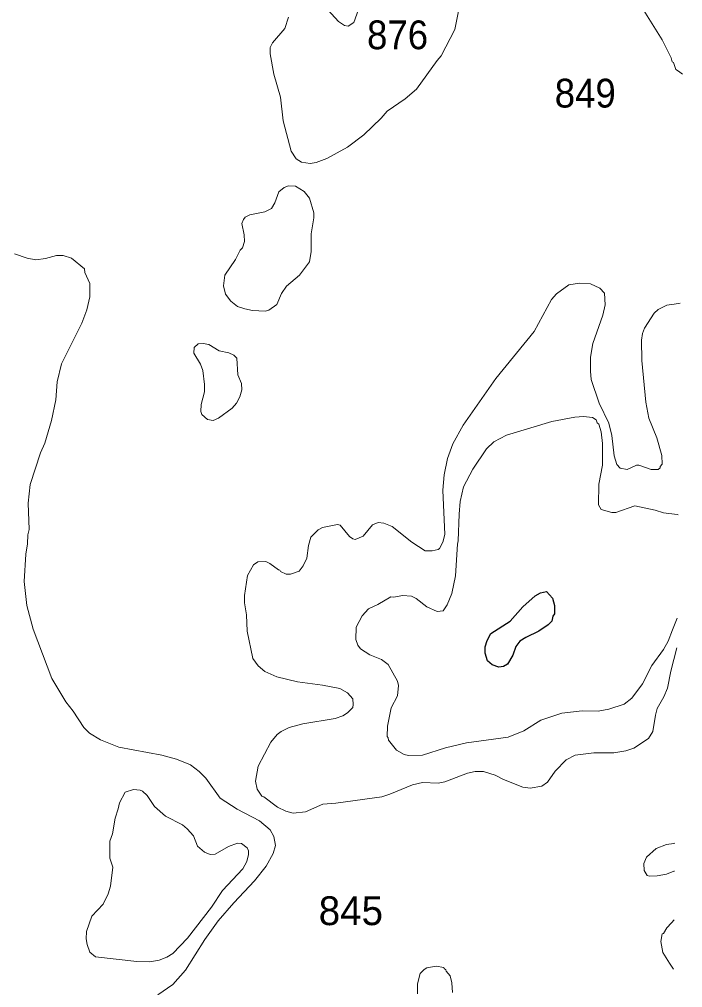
# Model space of a CAD drawing. Extents: x 598.3 to 623.2, y 6902.2 to 6930.1.
# Drawn here: x 621.299 to 623.14, y 6922.232 to 6924.922 of the extents above; entities that cross this region are included whole.
import ezdxf

# ---------------------------------------------------------------- set-up
doc = ezdxf.new("R2010")
doc.units = 0
doc.header["$LTSCALE"] = 0.032
doc.layers.add('1', color=7, linetype='Continuous', lineweight=25)
doc.layers.add('2', color=7, linetype='Continuous', lineweight=13)
doc.layers.add('21', color=7, linetype='Continuous')

msp = doc.modelspace()

# ---------------------------------------------------------------- linework, layer by layer
at = {"layer": '1'}
msp.add_lwpolyline([(622.6612, 6923.2495), (622.696, 6923.29), (622.7301, 6923.3204), (622.7452, 6923.3286), (622.762, 6923.3318), (622.7784, 6923.3137), (622.784, 6923.293), (622.7841, 6923.2698), (622.7799, 6923.2634), (622.7765, 6923.2499), (622.7662, 6923.2398), (622.7406, 6923.222), (622.7045, 6923.2047), (622.6876, 6923.194), (622.6773, 6923.1791), (622.6682, 6923.1552), (622.654, 6923.13), (622.6429, 6923.1241), (622.6298, 6923.1216), (622.6111, 6923.1286), (622.5981, 6923.1398), (622.5921, 6923.1606), (622.5915, 6923.1786), (622.5969, 6923.1957), (622.6074, 6923.2151)], close=True, dxfattribs=at)
at = {"layer": '2'}
for points in [[(622.8221, 6925.5545), (622.8293, 6925.5275), (622.8543, 6925.3983), (622.8659, 6925.2761), (622.8744, 6925.251), (622.9062, 6925.2034), (622.9558, 6925.1482), (622.9685, 6925.1306), (622.9816, 6925.1012), (622.9928, 6925.0642), (622.9953, 6925.0402), (623.001, 6925.0154), (623.0227, 6924.9609), (623.0834, 6924.8652), (623.108, 6924.8144), (623.1111, 6924.8037), (623.1144, 6924.8014), (623.1209, 6924.7826), (623.1281, 6924.7777), (623.1399, 6924.7697)], [(622.0459, 6924.9275), (622.0356, 6924.8967), (622.0013, 6924.8569), (621.9948, 6924.8437), (621.9948, 6924.826), (622.0053, 6924.7695), (622.0232, 6924.7059), (622.0311, 6924.6394), (622.0527, 6924.5558), (622.067, 6924.5346), (622.0821, 6924.5247), (622.1055, 6924.5211), (622.1226, 6924.524), (622.1521, 6924.5354), (622.2091, 6924.567), (622.2551, 6924.6008), (622.303, 6924.6471), (622.3193, 6924.6666), (622.3692, 6924.7012), (622.401, 6924.7274), (622.4585, 6924.8074), (622.4699, 6924.8199), (622.5072, 6924.8939), (622.5193, 6924.9541)], [(622.2399, 6924.9487), (622.227, 6924.9129), (622.2112, 6924.9024), (622.2016, 6924.9045), (622.1845, 6924.9159), (622.1461, 6924.9581)], [(621.2847, 6924.2701), (621.3203, 6924.2581), (621.3439, 6924.2539), (621.3714, 6924.2569), (621.402, 6924.2653), (621.4197, 6924.266)], [(621.4197, 6924.266), (621.4435, 6924.2586), (621.4796, 6924.2289), (621.4804, 6924.2182), (621.4937, 6924.1883), (621.4945, 6924.1511), (621.4858, 6924.1144), (621.4722, 6924.0775), (621.4158, 6923.9644), (621.4039, 6923.915), (621.3999, 6923.8648), (621.3876, 6923.8077), (621.3693, 6923.744), (621.3576, 6923.717), (621.3285, 6923.6296), (621.3229, 6923.5774), (621.3261, 6923.5049), (621.3221, 6923.4892), (621.3212, 6923.4644), (621.3165, 6923.4361), (621.3115, 6923.3598), (621.3196, 6923.2933), (621.3368, 6923.2278), (621.3887, 6923.0901), (621.4275, 6923.026), (621.4483, 6923), (621.4776, 6922.9541), (621.4928, 6922.9387), (621.5234, 6922.9203), (621.5744, 6922.8997), (621.6945, 6922.8777), (621.7347, 6922.8665), (621.774, 6922.8509), (621.7978, 6922.8326), (621.8164, 6922.8139), (621.8564, 6922.758), (621.9033, 6922.7273), (621.965, 6922.6955), (621.9948, 6922.6704), (622.0046, 6922.6517), (622.0093, 6922.6263), (622.0034, 6922.6045), (621.9836, 6922.5695), (621.9517, 6922.5287), (621.8938, 6922.4675), (621.8505, 6922.4172), (621.8133, 6922.3651), (621.7594, 6922.2806), (621.7244, 6922.2407), (621.6831, 6922.2115)], [(623.1334, 6924.1336), (623.1168, 6924.1309), (623.0965, 6924.1276), (623.0722, 6924.1155), (623.061, 6924.1059), (623.0338, 6924.0637), (623.0285, 6924.0494), (623.0253, 6924.0302), (623.0269, 6923.9737), (623.0379, 6923.8579), (623.0464, 6923.8141), (623.0682, 6923.7591), (623.082, 6923.7105), (623.0827, 6923.686), (623.078, 6923.6799), (623.0778, 6923.676), (623.0723, 6923.6713), (623.0526, 6923.6711), (623.0184, 6923.6833), (623.0123, 6923.6832), (622.9858, 6923.6712), (622.9665, 6923.6749), (622.9568, 6923.6849), (622.9496, 6923.709), (622.9436, 6923.7653), (622.9355, 6923.7996), (622.9084, 6923.8554), (622.8861, 6923.921), (622.8837, 6923.9446), (622.8845, 6923.983), (622.8909, 6924.0216), (622.9185, 6924.0996), (622.9248, 6924.1284), (622.9232, 6924.1614), (622.9103, 6924.1745), (622.8842, 6924.1868), (622.854, 6924.1884), (622.8243, 6924.1843), (622.7902, 6924.1595), (622.7758, 6924.1436), (622.7279, 6924.0545), (622.6209, 6923.9241), (622.5303, 6923.7944), (622.5022, 6923.7429), (622.4871, 6923.7014), (622.4781, 6923.6563), (622.474, 6923.6136), (622.4796, 6923.491), (622.4746, 6923.4689), (622.4653, 6923.452), (622.461, 6923.4485), (622.4446, 6923.4453), (622.4247, 6923.4456), (622.3882, 6923.4694), (622.3331, 6923.5132), (622.3103, 6923.522), (622.2943, 6923.5237), (622.2788, 6923.517), (622.2527, 6923.4856), (622.2307, 6923.4768), (622.2242, 6923.4783), (622.2155, 6923.485), (622.189, 6923.5163), (622.1818, 6923.5179), (622.1397, 6923.5099), (622.1277, 6923.5031), (622.1074, 6923.4831), (622.1009, 6923.4601), (622.0964, 6923.4248), (622.0864, 6923.4034), (622.0749, 6923.3887), (622.0515, 6923.3806), (622.0393, 6923.3806), (622.0232, 6923.3878), (622.0213, 6923.3918), (622.0183, 6923.392), (621.9939, 6923.4104), (621.9826, 6923.4152), (621.9604, 6923.4144), (621.9489, 6923.4064), (621.9315, 6923.3767), (621.9235, 6923.3212), (621.9236, 6923.3009), (621.9292, 6923.2674), (621.9308, 6923.2221), (621.947, 6923.1459), (621.9612, 6923.1257), (621.98, 6923.1098), (622.0133, 6923.0951), (622.0706, 6923.0811), (622.14, 6923.072), (622.1881, 6923.0631), (622.2091, 6923.0511), (622.2239, 6923.0343), (622.2255, 6923.0184), (622.224, 6923.01), (622.2095, 6922.9954), (622.1961, 6922.9866), (622.1756, 6922.9798), (622.0857, 6922.965)], [(623.1275, 6923.5454), (623.1249, 6923.5457), (623.0871, 6923.5504), (623.0641, 6923.5585), (623.0074, 6923.5706), (622.9547, 6923.5519), (622.9434, 6923.5517), (622.9136, 6923.5603), (622.9063, 6923.5727), (622.907, 6923.6303), (622.9176, 6923.683), (622.9178, 6923.7432), (622.9134, 6923.7761), (622.9072, 6923.7968), (622.9027, 6923.8009), (622.8995, 6923.8089), (622.8894, 6923.8153), (622.8645, 6923.8183), (622.8405, 6923.8167), (622.777, 6923.8045), (622.6506, 6923.7669), (622.6162, 6923.7477), (622.5953, 6923.7283), (622.5573, 6923.6719), (622.5318, 6923.6227), (622.5227, 6923.5822), (622.5193, 6923.547), (622.5169, 6923.4727), (622.5145, 6923.4633), (622.5089, 6923.3762), (622.499, 6923.327), (622.4862, 6923.2948), (622.4752, 6923.2782), (622.4586, 6923.2769), (622.4293, 6923.2899), (622.4003, 6923.3124), (622.3868, 6923.3196), (622.3621, 6923.3214), (622.3385, 6923.3166), (622.3298, 6923.3172), (622.2941, 6923.2965), (622.2674, 6923.284), (622.2501, 6923.2645), (622.2336, 6923.2336), (622.2328, 6923.1991), (622.2385, 6923.1832), (622.2458, 6923.1728), (622.2716, 6923.1563), (622.3035, 6923.1431), (622.3224, 6923.1297), (622.3483, 6923.0831), (622.3511, 6923.0713), (622.3485, 6923.0422), (622.331, 6923.0087), (622.321, 6922.9579), (622.3194, 6922.929), (622.3226, 6922.9253), (622.323, 6922.9196), (622.3458, 6922.8918), (622.3669, 6922.8798), (622.3791, 6922.8762), (622.4178, 6922.8778), (622.4819, 6922.8981), (622.5402, 6922.9118), (622.6555, 6922.9273), (622.6988, 6922.9452), (622.7466, 6922.9748), (622.8046, 6922.9942), (622.8611, 6923.0008), (622.9055, 6923.0001), (622.9349, 6923.0049), (622.9777, 6923.0192), (622.9989, 6923.0361), (623.0283, 6923.0759), (623.0546, 6923.1266), (623.087, 6923.1714), (623.0997, 6923.1943), (623.112, 6923.2259), (623.1245, 6923.258)], [(622.0857, 6922.965), (622.048, 6922.9541), (622.0253, 6922.9436), (622.0142, 6922.9352), (621.9963, 6922.914), (621.9619, 6922.8472), (621.9544, 6922.8051), (621.959, 6922.7833), (621.9719, 6922.7632), (621.9771, 6922.7618), (622.0148, 6922.7327), (622.0384, 6922.7219), (622.0585, 6922.7167), (622.0929, 6922.72), (622.1413, 6922.7417), (622.177, 6922.7443), (622.3051, 6922.7621), (622.3273, 6922.7691), (622.3896, 6922.7954), (622.4176, 6922.8015), (622.4608, 6922.8001), (622.4793, 6922.8032), (622.5428, 6922.8275), (622.5636, 6922.8324), (622.5867, 6922.8324), (622.6192, 6922.8218), (622.6422, 6922.8095), (622.6966, 6922.7887), (622.717, 6922.7855), (622.7489, 6922.7918), (622.7651, 6922.8022), (622.7856, 6922.8332), (622.8164, 6922.8648), (622.8419, 6922.8777), (622.8935, 6922.8842), (622.9489, 6922.8842), (622.9821, 6922.8893), (623.0048, 6922.8966), (623.0453, 6922.9238), (623.0576, 6922.9437), (623.0642, 6922.9889), (623.0696, 6923.007), (623.0879, 6923.0394), (623.0982, 6923.0634), (623.1074, 6923.1109), (623.1237, 6923.1755)], [(623.1174, 6922.5557), (623.1152, 6922.5549), (623.0947, 6922.5474), (623.0688, 6922.5422), (623.0482, 6922.5411), (623.0413, 6922.5437), (623.0333, 6922.5575), (623.0318, 6922.5764), (623.04, 6922.5944), (623.0667, 6922.6184), (623.0952, 6922.6293), (623.1152, 6922.6326), (623.1182, 6922.6331)], [(623.116, 6922.4199), (623.1087, 6922.4116), (623.0963, 6922.3975), (623.0868, 6922.3817), (623.0835, 6922.3812), (623.0796, 6922.3595), (623.0852, 6922.3292), (623.1039, 6922.2999), (623.1146, 6922.2831)], [(622.4034, 6922.2143), (622.4043, 6922.2423), (622.4115, 6922.271), (622.4219, 6922.2819), (622.4301, 6922.2869), (622.4558, 6922.2918), (622.4771, 6922.2876), (622.4775, 6922.2845), (622.4826, 6922.2815), (622.4832, 6922.2778), (622.4943, 6922.2648), (622.4991, 6922.245), (622.5009, 6922.2179)]]:
    msp.add_lwpolyline(points, dxfattribs=at)
for points in [[(622.104, 6924.2477), (622.1089, 6924.2772), (622.109, 6924.3262), (622.1162, 6924.3707), (622.1159, 6924.3843), (622.1039, 6924.425), (622.0896, 6924.4439), (622.0649, 6924.4586), (622.0453, 6924.4593), (622.0339, 6924.4543), (622.0185, 6924.4427), (622.0077, 6924.4117), (621.9989, 6924.3966), (621.98, 6924.3871), (621.9384, 6924.3783), (621.9258, 6924.3718), (621.921, 6924.3661), (621.9163, 6924.3542), (621.9227, 6924.3227), (621.9235, 6924.3044), (621.9176, 6924.2869), (621.9117, 6924.2808), (621.8983, 6924.2545), (621.8693, 6924.2108), (621.8653, 6924.1816), (621.8709, 6924.1586), (621.8858, 6924.1385), (621.9037, 6924.1242), (621.9241, 6924.1171), (621.9453, 6924.1132), (621.981, 6924.1107), (621.9913, 6924.1138), (622.0133, 6924.1294), (622.0266, 6924.1598), (622.0403, 6924.1804), (622.0759, 6924.2111)], [(621.9166, 6923.8927), (621.9154, 6923.9097), (621.905, 6923.9345), (621.9025, 6923.9806), (621.8944, 6923.9892), (621.8804, 6923.9957), (621.8534, 6924.0005), (621.8243, 6924.0182), (621.8084, 6924.0214), (621.7953, 6924.02), (621.7838, 6924.0097), (621.7828, 6923.9941), (621.8012, 6923.9636), (621.8078, 6923.9466), (621.8126, 6923.9072), (621.8126, 6923.887), (621.8029, 6923.8514), (621.8022, 6923.8319), (621.8047, 6923.8239), (621.8206, 6923.8096), (621.8361, 6923.8071), (621.8517, 6923.8137), (621.8897, 6923.842), (621.9017, 6923.8557), (621.9108, 6923.8727)], [(621.7817, 6922.6537), (621.7645, 6922.6733), (621.7517, 6922.6836), (621.7042, 6922.708), (621.6736, 6922.7352), (621.6531, 6922.7652), (621.6407, 6922.778), (621.6343, 6922.7807), (621.6151, 6922.7822), (621.5924, 6922.7747), (621.5762, 6922.7447), (621.5732, 6922.7286), (621.5641, 6922.7021), (621.557, 6922.659), (621.5495, 6922.6387), (621.5494, 6922.5914), (621.5576, 6922.5661), (621.5513, 6922.5133), (621.5453, 6922.4927), (621.5308, 6922.4639), (621.4994, 6922.4302), (621.4848, 6922.3878), (621.484, 6922.3677), (621.4866, 6922.3514), (621.4944, 6922.33), (621.5102, 6922.3177), (621.6243, 6922.3047), (621.6611, 6922.3031), (621.6871, 6922.3076), (621.708, 6922.3162), (621.7244, 6922.3267), (621.7656, 6922.3695), (621.8317, 6922.4555), (621.8624, 6922.5018), (621.9189, 6922.5615), (621.93, 6922.5823), (621.9348, 6922.6017), (621.9348, 6922.6114), (621.9312, 6922.62), (621.9154, 6922.6324), (621.904, 6922.6334), (621.8788, 6922.6242), (621.8424, 6922.6021), (621.828, 6922.6012), (621.8124, 6922.6083), (621.7935, 6922.6251)]]:
    msp.add_lwpolyline(points, close=True, dxfattribs=at)

# ---------------------------------------------------------------- texts
at = {"layer": '21', "width": 0.95}
for s, p in [('876', (622.2637, 6924.8387)), ('849', (622.7848, 6924.6767))]:
    msp.add_text(s, height=0.08, dxfattribs=at).set_placement(p)
at = {"layer": '21'}
msp.add_text('845', height=0.08, dxfattribs=at).set_placement((622.1296, 6922.4054))

doc.saveas('drawing.dxf')
